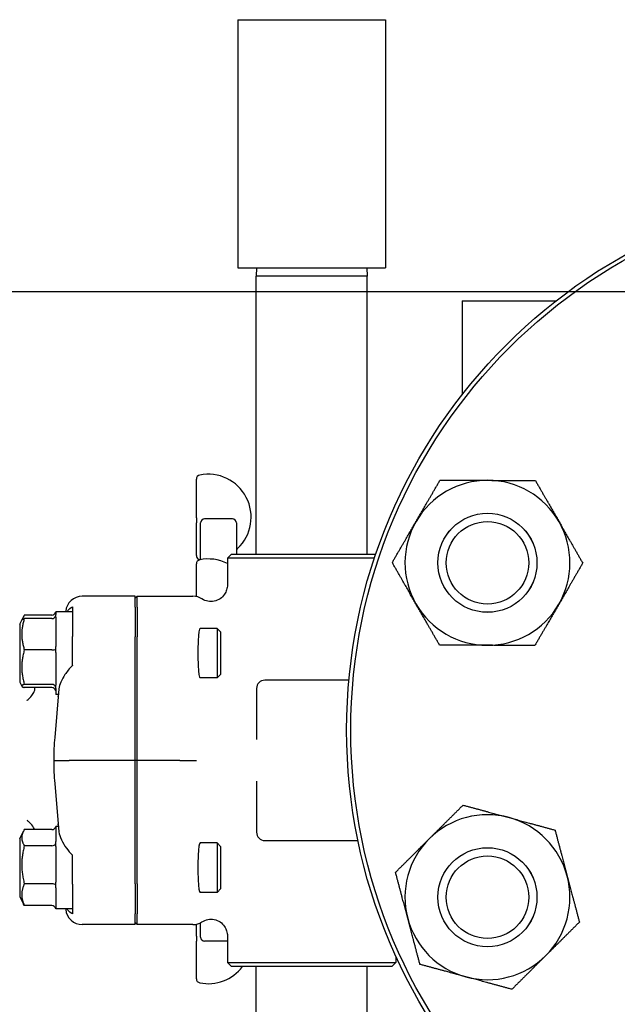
# Model space of a CAD drawing. Header units: inches. Extents: x 24 to 1128, y -69 to 748.
# Tile 347 of 656: x 453.03 to 457.56, y 687.27 to 694.73. Entities that reach past the tile are written whole.
import ezdxf

# ---------------------------------------------------------------- set-up
doc = ezdxf.new("R2010")
doc.units = ezdxf.units.IN
doc.header["$LTSCALE"] = 32
doc.header["$MEASUREMENT"] = 0
doc.layers.add('Dimension (ANSI)', color=7, linetype='Continuous', lineweight=25)
doc.layers.add('Visible (ANSI)', color=7, linetype='Continuous', lineweight=30)
doc.styles.add('Note Text (ANSI)', font='tahoma.ttf')
doc.dimstyles.new('SB Fraction-16 (ANSI)', dxfattribs={"dimscale": 32, "dimtxt": 0.125, "dimasz": 0.098425, "dimexe": 0.125, "dimexo": 0.0625, "dimgap": 0.031496, "dimtad": 0, "dimtih": 1, "dimtoh": 1, "dimdec": 4, "dimrnd": 1e-08, "dimzin": 0, "dimdsep": 46, "dimlunit": 5, "dimtxsty": 'Note Text (ANSI)', "dimcen": 0.09, "dimdle": 0.393701, "dimclrd": 256, "dimclre": 256, "dimclrt": 256, "dimadec": 0, "dimazin": 3, "dimtfac": 0.96, "dimtofl": 0, "dimtmove": 0, "dimatfit": 3, "dimfxl": 1, "dimfrac": 2, "dimtolj": 1, "dimtzin": 12, "dimlwd": -1, "dimlwe": -1, "dimarcsym": 0})

# ---------------------------------------------------------------- blocks, each defined once
blk = doc.blocks.new('*D18')
at = {"layer": 'Defpoints', "color": 0, "transparency": 16777216}
for p in [(468.7806, 692.6685), (316.9743, 544.6685), (468.7806, 544.6685)]:
    blk.add_point(p, dxfattribs=at)
at = {"layer": 'Dimension (ANSI)', "transparency": 16777216}
for p, q in [((466.7806, 692.6685), (312.9743, 692.6685)), ((316.9743, 689.5189), (316.9743, 626.7677)), ((316.9743, 547.8181), (316.9743, 620.5693)), ((466.7806, 544.6685), (312.9743, 544.6685))]:
    blk.add_line(p, q, dxfattribs=at)
for points in [[(316.4494, 689.5189), (317.4993, 689.5189), (316.9743, 692.6685)], [(316.4494, 547.8181), (317.4993, 547.8181), (316.9743, 544.6685)]]:
    blk.add_solid(points, dxfattribs=at)
at = {"layer": 'Dimension (ANSI)', "transparency": 16777216, "insert": (312.8723, 625.7599), "char_height": 4, "attachment_point": 1, "style": 'Note Text (ANSI)'}
blk.add_mtext('\\A1;148', dxfattribs=at)

msp = doc.modelspace()

# ---------------------------------------------------------------- linework, layer by layer
at = {"layer": 'Visible (ANSI)'}
for p, q in [((454.68542, 694.72929), (455.80542, 694.72929)), ((454.68542, 694.72929), (454.68542, 692.84929)), ((455.80542, 694.72929), (455.80542, 692.84929)), ((454.68542, 692.84929), (455.80542, 692.84929)), ((454.82705, 692.84929), (454.82542, 692.78679)), ((455.66378, 692.84929), (455.66542, 692.78679)), ((455.66542, 692.78679), (454.82542, 692.78679)), ((454.82542, 690.68029), (454.82542, 692.78679)), ((455.66542, 690.68029), (455.66542, 692.78679)), ((456.38542, 692.60029), (457.09832, 692.60029)), ((456.38542, 692.60029), (456.38542, 691.88809)), ((454.37167, 690.95545), (454.37167, 691.24829)), ((454.37167, 690.95545), (454.37167, 690.91688)), ((454.37167, 690.66991), (454.37167, 690.91688)), ((454.40292, 690.63835), (454.40292, 690.91654)), ((454.64417, 690.94779), (454.43417, 690.94779)), ((454.67542, 690.91654), (454.67542, 690.68029)), ((454.63792, 690.68029), (454.60667, 690.64904)), ((455.72104, 690.64904), (454.60667, 690.64904)), ((454.60667, 690.64904), (454.60667, 690.44753)), ((454.63792, 690.68029), (455.73157, 690.68029)), ((454.37167, 690.35886), (454.37167, 690.60652)), ((453.90792, 690.36154), (453.50632, 690.36154)), ((453.92354, 690.36154), (453.90792, 690.34586)), ((453.90792, 690.27976), (453.90792, 690.36154)), ((453.92354, 690.27976), (453.92354, 690.36154)), ((453.92354, 690.36154), (454.34589, 690.36154)), ((453.30792, 690.24279), (453.30792, 690.22234)), ((453.43292, 690.24279), (453.30792, 690.24279)), ((453.38171, 690.24696), (453.38134, 690.24279)), ((453.43292, 690.26088), (453.43292, 690.19454)), ((453.90792, 690.27976), (453.90792, 690.0525)), ((453.92354, 690.27976), (453.92354, 690.0525)), ((453.03292, 690.14904), (453.04902, 690.18125)), ((453.04902, 690.18125), (453.06147, 690.20614)), ((453.27667, 690.21787), (453.06788, 690.21787)), ((453.27667, 690.19192), (453.06788, 690.19192)), ((453.30792, 690.20319), (453.30792, 689.98003)), ((453.43292, 690.17802), (453.43292, 690.05622)), ((453.03292, 690.14904), (453.03292, 689.71154)), ((454.5291, 690.11779), (454.39933, 690.11779)), ((454.5291, 690.11779), (454.5291, 689.74279)), ((454.55792, 690.08897), (454.5291, 690.11779)), ((454.55792, 689.77161), (454.55792, 690.08897)), ((453.43292, 689.83536), (453.43292, 690.05622)), ((453.90792, 689.11779), (453.90792, 690.0525)), ((453.92354, 689.11779), (453.92354, 690.0525)), ((453.27667, 689.95545), (453.06788, 689.95545)), ((453.30792, 689.93488), (453.30792, 689.68798)), ((454.5291, 689.74279), (454.39933, 689.74279)), ((454.55792, 689.77161), (454.5291, 689.74279)), ((455.52773, 689.72529), (454.89042, 689.72529)), ((453.03292, 689.71154), (453.04902, 689.67934)), ((453.27667, 689.69382), (453.06788, 689.69382)), ((453.27667, 689.66866), (453.06788, 689.66866)), ((453.33031, 689.65942), (453.29817, 689.2921)), ((453.30792, 689.66198), (453.30792, 689.61779)), ((454.82792, 689.66279), (454.82792, 689.27618)), ((453.32666, 689.61779), (453.30792, 689.61779)), ((453.29056, 689.11779), (453.40744, 689.11779)), ((453.90792, 689.11779), (453.40744, 689.11779)), ((453.92354, 689.11779), (453.90792, 689.11779)), ((453.90792, 688.18308), (453.90792, 689.11779)), ((453.92354, 688.18308), (453.92354, 689.11779)), ((454.24702, 689.11779), (453.92354, 689.11779)), ((454.24702, 689.11779), (454.37163, 689.11779)), ((453.29817, 688.94348), (453.33031, 688.57616)), ((454.82792, 688.9594), (454.82792, 688.57279)), ((453.30792, 688.61779), (453.30792, 688.50262)), ((453.32666, 688.61779), (453.30792, 688.61779)), ((453.03292, 688.52404), (453.06147, 688.58114)), ((453.03292, 688.52404), (453.03292, 688.08654)), ((453.27667, 688.59287), (453.06788, 688.59287)), ((453.27667, 688.47087), (453.06788, 688.47087)), ((453.30792, 688.4655), (453.30792, 688.19411)), ((454.5291, 688.49279), (454.39933, 688.49279)), ((454.5291, 688.49279), (454.5291, 688.11779)), ((454.55792, 688.46397), (454.5291, 688.49279)), ((454.55792, 688.14661), (454.55792, 688.46397)), ((454.89042, 688.51029), (455.59633, 688.51029)), ((453.43292, 688.17937), (453.43292, 688.40023)), ((453.27667, 688.18329), (453.06788, 688.18329)), ((453.30792, 688.15303), (453.30792, 687.99677)), ((453.43292, 688.17937), (453.43292, 688.05756)), ((453.90792, 688.18308), (453.90792, 687.95582)), ((453.92354, 688.18308), (453.92354, 687.95582)), ((454.55792, 688.14661), (454.5291, 688.11779)), ((453.03292, 688.08654), (453.06147, 688.02945)), ((454.5291, 688.11779), (454.39933, 688.11779)), ((453.27667, 688.01771), (453.06788, 688.01771)), ((453.43292, 688.04105), (453.43292, 687.9747)), ((453.30792, 687.99282), (453.30792, 687.99279)), ((453.43292, 687.99279), (453.30792, 687.99279)), ((453.38134, 687.99279), (453.38171, 687.98862)), ((453.90792, 687.87404), (453.90792, 687.95582)), ((453.92354, 687.87404), (453.92354, 687.95582)), ((453.90792, 687.87404), (453.50632, 687.87404)), ((453.92354, 687.87404), (453.90792, 687.88973)), ((454.34589, 687.87404), (453.92354, 687.87404)), ((454.37167, 687.78584), (454.37167, 687.87672)), ((454.40292, 687.77904), (454.40292, 687.8878)), ((454.37167, 687.78584), (454.37167, 687.74727)), ((454.60667, 687.78805), (454.60667, 687.58654)), ((454.37167, 687.46322), (454.37167, 687.74727)), ((454.60667, 687.74779), (454.43417, 687.74779)), ((455.88417, 687.63206), (455.88417, 687.58654)), ((454.60667, 687.58654), (455.88417, 687.58654)), ((454.63792, 687.55529), (454.60667, 687.58654)), ((455.85292, 687.55529), (454.63792, 687.55529)), ((454.82542, 685.88746), (454.82542, 687.55529)), ((455.66542, 686.09814), (455.66542, 687.55529)), ((455.85292, 687.55529), (455.88417, 687.58654))]:
    msp.add_line(p, q, dxfattribs=at)
for centre, radius in [((459.63542, 689.34779), 4.125), ((459.63542, 689.34779), 4.09375), ((456.57738, 690.61447), 0.37513), ((456.57738, 690.61447), 0.375), ((456.57738, 690.61447), 0.3125), ((456.57738, 688.08111), 0.37513), ((456.57738, 688.08111), 0.375), ((456.57738, 688.08111), 0.3125)]:
    msp.add_circle(centre, radius, dxfattribs=at)
for centre, radius, start, end in [((454.46167, 690.96048), 0.325, 313.449842, 101.536959), ((454.40292, 691.24829), 0.03125, 101.536959, 180), ((456.57738, 690.61447), 0.625, 89.836782, 149.836782), ((456.57738, 690.61447), 0.625, 29.836782, 89.836782), ((454.43417, 690.91654), 0.03125, 90, 180), ((454.64417, 690.91654), 0.03125, 0, 90), ((456.57738, 690.61447), 0.625, 149.836782, 209.836782), ((456.57738, 690.61447), 0.625, 329.836782, 29.836782), ((454.70667, 690.70185), 0.03125, 133.449842, 180), ((454.40292, 690.66991), 0.03125, 180, 240), ((454.40292, 690.60652), 0.03125, 101.536959, 180), ((454.37167, 690.61578), 0.03125, 42.056698, 60), ((454.46167, 690.31871), 0.325, 63.502815, 101.536959), ((456.57738, 690.61447), 0.625, 209.836782, 269.836782), ((456.57738, 690.61447), 0.625, 269.836782, 329.836782), ((454.89042, 689.66279), 0.0625, 90, 180), ((456.57738, 688.08111), 0.625, 74.836782, 134.836782), ((456.57738, 688.08111), 0.625, 14.836782, 74.836782), ((454.89042, 688.57279), 0.0625, 180, 270), ((456.57738, 688.08111), 0.625, 134.836782, 194.836782), ((456.57738, 688.08111), 0.625, 314.836782, 14.836782), ((456.57738, 688.08111), 0.625, 194.836782, 254.836782), ((454.43417, 687.77904), 0.03125, 180, 270), ((456.57738, 688.08111), 0.625, 254.836782, 314.836782), ((454.46167, 687.75104), 0.325, 258.463041, 322.965536), ((454.40292, 687.46322), 0.03125, 180, 258.463041)]:
    msp.add_arc(centre, radius, start, end, dxfattribs=at)
for centre, major_axis, ratio, start_param, end_param in [((453.50623, 690.23606), (0.01094, 0.125), 0.9961657, 0.0869335, 1.5707963), ((454.34494, 690.23606), (0.08906, 0.08906), 0.9924325, 0.206047, 0.7816001), ((453.27667, 690.25381), (0, 0.03595), 0.8693335, 3.1415927, 4.3657422), ((453.27667, 690.22462), (0, -0.0327), 0.9555533, 0, 1.2241495), ((454.39933, 689.93029), (0, 0.1875), 0.0874887, 0, 3.1415927), ((453.27667, 689.9586), (0.03125, 0), 0.1006388, 4.712389, 5.9365385), ((453.27667, 689.66426), (0.03125, 0), 0.9458753, 0.3466468, 1.5707963), ((453.27667, 689.63596), (0, 0.0327), 0.9555533, 5.0590358, 6.2831853), ((453.27667, 688.62881), (0, 0.03595), 0.8693335, 3.1415927, 4.3657422), ((453.27667, 688.49157), (0.03125, 0), 0.662309, 4.712389, 5.9365385), ((454.39933, 688.30529), (0, 0.1875), 0.0874887, 0, 3.1415927), ((453.27667, 688.16804), (0.03125, 0), 0.4879975, 0.3466468, 1.5707963), ((453.27667, 687.98177), (0, 0.03595), 0.8693335, 5.0590358, 6.2831853), ((453.50623, 687.99952), (0.01094, -0.125), 0.9961657, 4.712389, 6.1962518), ((454.34494, 687.99952), (0.08906, -0.08906), 0.9924325, 5.5015852, 6.0771383)]:
    msp.add_ellipse(centre, major_axis=major_axis, ratio=ratio, start_param=start_param, end_param=end_param, dxfattribs=at)
for points, weights in [([(456.037, 690.92851), (456.12115, 691.07331), (456.21832, 691.2405)], [1, 1.0379548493, 1]), ([(456.21832, 691.2405), (456.41169, 691.23995), (456.57916, 691.23947)], [1, 1.0379548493, 1]), ([(456.57916, 691.23947), (456.74663, 691.23899), (456.94, 691.23844)], [1, 1.0379548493, 1]), ([(456.94, 691.23844), (457.03621, 691.0707), (457.11953, 690.92543)], [1, 1.0379548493, 1]), ([(455.85569, 690.61653), (455.95286, 690.78372), (456.037, 690.92851)], [1, 1.0379548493, 1]), ([(457.11953, 690.92543), (457.20285, 690.78016), (457.29906, 690.61242)], [1, 1.0379548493, 1]), ([(456.03522, 690.30352), (455.9519, 690.44879), (455.85569, 690.61653)], [1, 1.0379548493, 1]), ([(457.29906, 690.61242), (457.2019, 690.44522), (457.11775, 690.30043)], [1, 1.0379548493, 1]), ([(453.43292, 690.28163), (453.43292, 690.27133), (453.43292, 690.26088)], [0.999914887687, 0.999912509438, 0.999993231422]), ([(456.21475, 689.9905), (456.11854, 690.15825), (456.03522, 690.30352)], [1, 1.0379548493, 1]), ([(457.11775, 690.30043), (457.0336, 690.15564), (456.93644, 689.98845)], [1, 1.0379548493, 1]), ([(453.06788, 690.19192), (453.0318, 690.07368), (453.06788, 689.95545)], [1.04422863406, 1.20577136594, 1.04422863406]), ([(453.04902, 690.18125), (453.0515, 690.18621), (453.06788, 690.19192)], [1.12285543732, 1.11183872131, 1.04422863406]), ([(453.06788, 690.21787), (453.05768, 690.20063), (453.05295, 690.18518)], [1.04422863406, 1.08531429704, 1.10550107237]), ([(453.06788, 689.95545), (453.0318, 689.82464), (453.06788, 689.69382)], [1.04422863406, 1.20577136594, 1.04422863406]), ([(456.5756, 689.98948), (456.40813, 689.98995), (456.21475, 689.9905)], [1, 1.0379548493, 1]), ([(456.93644, 689.98845), (456.74306, 689.989), (456.5756, 689.98948)], [1, 1.0379548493, 1]), ([(453.06788, 689.69382), (453.0318, 689.68124), (453.06788, 689.66866)], [1.04422863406, 1.20577136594, 1.04422863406]), ([(456.1367, 688.52431), (456.25545, 688.64239), (456.39258, 688.77873)], [1, 1.0379548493, 1]), ([(456.39258, 688.77873), (456.57922, 688.72815), (456.74086, 688.68435)], [1, 1.0379548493, 1]), ([(456.74086, 688.68435), (456.9025, 688.64054), (457.08914, 688.58996)], [1, 1.0379548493, 1]), ([(453.06788, 688.59287), (453.0318, 688.53187), (453.06788, 688.47087)], [1.04422863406, 1.20577136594, 1.04422863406]), ([(455.88082, 688.26988), (456.01794, 688.40623), (456.1367, 688.52431)], [1, 1.0379548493, 1]), ([(457.08914, 688.58996), (457.13866, 688.40303), (457.18154, 688.24115)], [1, 1.0379548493, 1]), ([(453.06788, 688.47087), (453.0318, 688.32708), (453.06788, 688.18329)], [1.04422863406, 1.20577136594, 1.04422863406]), ([(455.97322, 687.92107), (455.93033, 688.08295), (455.88082, 688.26988)], [1, 1.0379548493, 1]), ([(457.18154, 688.24115), (457.22442, 688.07927), (457.27394, 687.89234)], [1, 1.0379548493, 1]), ([(453.06788, 688.18329), (453.0318, 688.1005), (453.06788, 688.01771)], [1.04422863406, 1.20577136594, 1.04422863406]), ([(453.06788, 688.01771), (453.06433, 688.02371), (453.06147, 688.02945)], [1.04422863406, 1.05817173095, 1.06970791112]), ([(453.43292, 687.9747), (453.43292, 687.96425), (453.43292, 687.95395)], [0.999993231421, 0.999912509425, 0.999914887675]), ([(456.06562, 687.57225), (456.0161, 687.75918), (455.97322, 687.92107)], [1, 1.0379548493, 1]), ([(457.27394, 687.89234), (457.13681, 687.75599), (457.01806, 687.63791)], [1, 1.0379548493, 1]), ([(457.01806, 687.63791), (456.8993, 687.51983), (456.76218, 687.38348)], [1, 1.0379548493, 1]), ([(456.4139, 687.47787), (456.25226, 687.52167), (456.06562, 687.57225)], [1, 1.0379548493, 1]), ([(456.76218, 687.38348), (456.57553, 687.43406), (456.4139, 687.47787)], [1, 1.0379548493, 1])]:
    msp.add_rational_spline(points, weights, degree=2, dxfattribs=at)
for points, knots in [([(454.60667, 690.44753), (454.60667, 690.44742), (454.60667, 690.44731), (454.60663, 690.43468), (454.60477, 690.42224), (454.59749, 690.39831), (454.59212, 690.38693), (454.57613, 690.36303), (454.56458, 690.35139), (454.53777, 690.33328), (454.52281, 690.32695), (454.49122, 690.32038), (454.47492, 690.32024), (454.443, 690.32625), (454.42771, 690.33241), (454.41404, 690.34133)], [-0.00086789, -0.00086789, -0.00086789, -0.00086789, 0, 0, 0.09531558, 0.09531558, 0.19062212, 0.19062212, 0.31443959, 0.31443959, 0.43721613, 0.43721613, 0.56039909, 0.56039909, 0.68483756, 0.68483756, 0.68483756, 0.68483756]), ([(453.39168, 690.24279), (453.39961, 690.25601), (453.41021, 690.26679), (453.42519, 690.27719), (453.42891, 690.27948), (453.43292, 690.28163)], [0.72464195, 0.72464195, 0.72464195, 0.72464195, 0.90366002, 0.90366002, 0.95550669, 0.95550669, 0.95550669, 0.95550669]), ([(453.43292, 689.83536), (453.43238, 689.83491), (453.43184, 689.83446), (453.40996, 689.81575), (453.39028, 689.78933), (453.36425, 689.74951), (453.35328, 689.73005), (453.33702, 689.69277), (453.33166, 689.67492), (453.33031, 689.65942)], [1.27338526, 1.27338526, 1.27338526, 1.27338526, 1.27873688, 1.27873688, 1.4959744, 1.4959744, 1.66977331, 1.66977331, 1.84048199, 1.84048199, 1.84048199, 1.84048199]), ([(453.08947, 689.57242), (453.08963, 689.57255), (453.08979, 689.57268), (453.10065, 689.58154), (453.11, 689.59067), (453.12772, 689.61092), (453.13519, 689.62178), (453.14276, 689.63635), (453.14465, 689.64088), (453.14683, 689.64803), (453.14741, 689.65083), (453.1479, 689.65607), (453.14779, 689.65849), (453.14732, 689.66067)], [-0.0020759, -0.0020759, -0.0020759, -0.0020759, 0, 0, 0.13981454, 0.13981454, 0.31147859, 0.31147859, 0.39681645, 0.39681645, 0.45847322, 0.45847322, 0.52204096, 0.52204096, 0.52204096, 0.52204096]), ([(453.14516, 688.59287), (453.14339, 688.59796), (453.14073, 688.60355), (453.13013, 688.6216), (453.11973, 688.63499), (453.10116, 688.65319), (453.09574, 688.65805), (453.08978, 688.6629), (453.08963, 688.66303), (453.08947, 688.66316)], [0.14074754, 0.14074754, 0.14074754, 0.14074754, 0.24187268, 0.24187268, 0.44609948, 0.44609948, 0.52177136, 0.52177136, 0.52382638, 0.52382638, 0.52382638, 0.52382638]), ([(453.32639, 688.61779), (453.32625, 688.6199), (453.32612, 688.62196), (453.3257, 688.62812), (453.32541, 688.63207), (453.32509, 688.6358)], [0.444334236, 0.444334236, 0.444334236, 0.444334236, 0.473337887, 0.473337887, 0.533365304, 0.533365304, 0.533365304, 0.533365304]), ([(453.33031, 688.57616), (453.33187, 688.55832), (453.33862, 688.53774), (453.35887, 688.4948), (453.3724, 688.47242), (453.39923, 688.43497), (453.41547, 688.41471), (453.43292, 688.40023)], [0.51551539, 0.51551539, 0.51551539, 0.51551539, 0.71204276, 0.71204276, 0.91166133, 0.91166133, 1.08359589, 1.08359589, 1.08359589, 1.08359589]), ([(453.43292, 687.95395), (453.42895, 687.95608), (453.42526, 687.95835), (453.41027, 687.96873), (453.39963, 687.97953), (453.39168, 687.99279)], [1.3958264, 1.3958264, 1.3958264, 1.3958264, 1.44717623, 1.44717623, 1.62669993, 1.62669993, 1.62669993, 1.62669993]), ([(454.41404, 687.89426), (454.42771, 687.90317), (454.443, 687.90933), (454.47492, 687.91535), (454.49122, 687.9152), (454.52281, 687.90863), (454.53777, 687.9023), (454.56458, 687.88419), (454.57613, 687.87255), (454.59212, 687.84865), (454.59749, 687.83727), (454.60477, 687.81334), (454.60663, 687.8009), (454.60667, 687.78828), (454.60667, 687.78816), (454.60667, 687.78805)], [0, 0, 0, 0, 0.1244099, 0.1244099, 0.24756458, 0.24756458, 0.37031292, 0.37031292, 0.49410196, 0.49410196, 0.58938662, 0.58938662, 0.68468031, 0.68468031, 0.685548, 0.685548, 0.685548, 0.685548])]:
    msp.add_open_spline(points, degree=3, knots=knots, dxfattribs=at)
for points in [[(453.30792, 690.24276), (453.30792, 690.24265), (453.30743, 690.24226), (453.30606, 690.2416)], [(453.30606, 690.21351), (453.30743, 690.21673), (453.30792, 690.21977), (453.30792, 690.22234)], [(453.30792, 690.20319), (453.30792, 690.20671), (453.30743, 690.21029), (453.30606, 690.21351)], [(453.43292, 690.19454), (453.43269, 690.18919), (453.43269, 690.18367), (453.43292, 690.17802)], [(453.30606, 689.95753), (453.30743, 689.96512), (453.30792, 689.97289), (453.30792, 689.98003)], [(453.30792, 689.93488), (453.30792, 689.94211), (453.30743, 689.94993), (453.30606, 689.95753)], [(453.14732, 689.66067), (453.14667, 689.66364), (453.1461, 689.66631), (453.14559, 689.66866)], [(453.30606, 689.67431), (453.30743, 689.67868), (453.30792, 689.68341), (453.30792, 689.68798)], [(453.30792, 689.66198), (453.30792, 689.66569), (453.30743, 689.66994), (453.30606, 689.67431)], [(453.30606, 689.64707), (453.30743, 689.64385), (453.30792, 689.64081), (453.30792, 689.63824)], [(453.32509, 689.59978), (453.32557, 689.60531), (453.32597, 689.61132), (453.32639, 689.61779)], [(453.29817, 689.2921), (453.29339, 689.23747), (453.29056, 689.17807), (453.29056, 689.11779)], [(453.29056, 689.11779), (453.29056, 689.05751), (453.29339, 688.9981), (453.29817, 688.94348)], [(453.30792, 688.61776), (453.30792, 688.61765), (453.30743, 688.61726), (453.30606, 688.6166)], [(453.30606, 688.48453), (453.30743, 688.49077), (453.30792, 688.49702), (453.30792, 688.50262)], [(453.30792, 688.4655), (453.30792, 688.47171), (453.30743, 688.47829), (453.30606, 688.48453)], [(453.30606, 688.17322), (453.30743, 688.18013), (453.30792, 688.18735), (453.30792, 688.19411)], [(453.30792, 688.15303), (453.30792, 688.15935), (453.30743, 688.16632), (453.30606, 688.17322)], [(453.43292, 688.05756), (453.43269, 688.05191), (453.43269, 688.04639), (453.43292, 688.04105)], [(453.30606, 687.99398), (453.30743, 687.99465), (453.30792, 687.99562), (453.30792, 687.99677)], [(453.30792, 687.99282), (453.30792, 687.99293), (453.30743, 687.99332), (453.30606, 687.99398)]]:
    msp.add_open_spline(points, degree=3, dxfattribs=at)

# ---------------------------------------------------------------- dimensions: what is measured, and where the dimension line sits
at = {"layer": 'Dimension (ANSI)'}
dim = msp.add_linear_dim(base=(316.97435, 544.66853), p1=(468.78063, 692.66853), p2=(468.78063, 544.66853), angle=90, dimstyle='SB Fraction-16 (ANSI)', override={"dimgap": 0.031496, "dimdec": 4, "dimtol": 0, "dimlim": 0, "dimtp": 0, "dimtm": 0, "dimtdec": 2, "dimatfit": 1}, dxfattribs=at)
dim.commit()
dim.dimension.update_dxf_attribs({"geometry": '*D18', "text_midpoint": (316.97435, 623.66853), "dimtype": 160})

doc.saveas('drawing.dxf')
